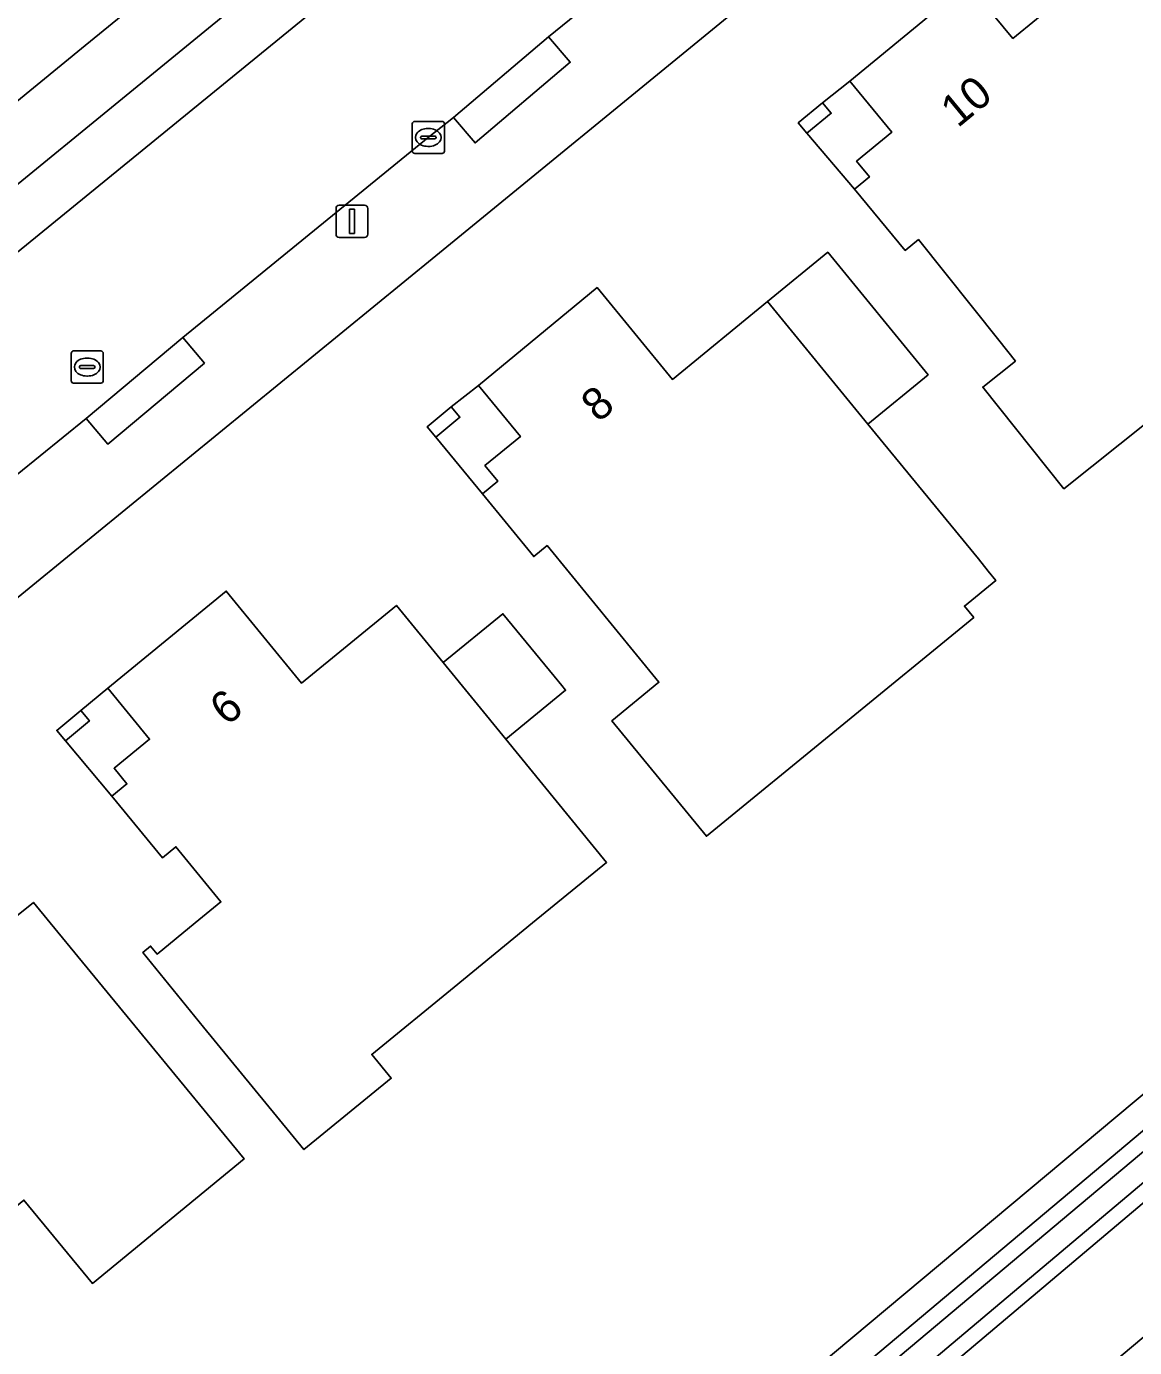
# Model space of a CAD drawing. Extents: x 163266 to 164362, y 381528 to 382286.
# Drawn here: x 164058.81 to 164093.32, y 381986.77 to 382027.92 of the extents above; entities that cross this region are included whole.
import ezdxf

# ---------------------------------------------------------------- set-up
doc = ezdxf.new("R2010")
doc.units = 0
for name, color, linetype in [('IMGEO_Berm_groen', 7, 'Continuous'), ('IMGEO_Erf', 7, 'Continuous'), ('IMGEO_Groenvoorziening', 7, 'Continuous'), ('IMGEO_Haag', 7, 'Continuous'), ('IMGEO_Kolk', 7, 'Continuous'), ('IMGEO_Lichtmast', 7, 'Continuous'), ('IMGEO_Oever', 7, 'Continuous'), ('IMGEO_Pand', 7, 'Continuous'), ('IMGEO_Pand_nummerreeks', 7, 'Continuous'), ('IMGEO_Pand_overbouw', 7, 'Continuous'), ('IMGEO_Parkeervlak_open', 7, 'Continuous'), ('IMGEO_Rijbaan_lokaal_gesloten', 7, 'Continuous'), ('IMGEO_Rijbaan_lokaal_open', 7, 'Continuous'), ('IMGEO_Rioolput', 7, 'Continuous'), ('IMGEO_Voetpad_open', 7, 'Continuous'), ('IMGEO_Waterloop', 7, 'Continuous')]:
    doc.layers.add(name, color=color, linetype=linetype)

msp = doc.modelspace()

# ---------------------------------------------------------------- linework, layer by layer
at = {"layer": 'IMGEO_Berm_groen'}
msp.add_lwpolyline([(164132.823, 382024.315), (164103.925, 382000), (164074.679, 381975.319), (164076.889, 381973.078), (164108.985, 382000), (164130.562, 382018.099)], dxfattribs=at)
at = {"layer": 'IMGEO_Erf'}
for points in [[(164020.892, 381994.757), (164027.291, 382000), (164060.644, 382027.33), (164080.687, 382043.672)], [(164099.547, 382043.655), (164089.481, 382035.445), (164071.56, 382020.781), (164049.348, 382002.627), (164046.147, 382000), (164037.766, 381993.123), (164030.326, 381987.006)], [(164030.413, 381983.927), (164030.745, 381984.278), (164054.188, 381963.837), (164054.381, 381963.691), (164054.567, 381963.584), (164054.78, 381963.491), (164054.989, 381963.422), (164055.208, 381963.382), (164055.46, 381963.362), (164055.682, 381963.379), (164055.917, 381963.415), (164056.18, 381963.495), (164056.365, 381963.578), (164056.617, 381963.734), (164056.906, 381963.962), (164060.368, 381966.869), (164060.745, 381967.189), (164099.973, 382000), (164130.268, 382025.343)]]:
    msp.add_lwpolyline(points, dxfattribs=at)
for points in [[(164095.432, 382016.963), (164091.123, 382013.524), (164088.596, 382016.69), (164089.611, 382017.499), (164089.093, 382018.148), (164086.591, 382021.283), (164086.182, 382020.945), (164084.603, 382022.858), (164085.065, 382023.239), (164084.664, 382023.725), (164085.767, 382024.634), (164084.456, 382026.223), (164088.132, 382029.255), (164089.532, 382027.548), (164092.483, 382029.968), (164099.047, 382021.965), (164100.024, 382020.741), (164098.195, 382019.282), (164098.864, 382018.444), (164096.046, 382016.194)], [(164083.114, 382024.595), (164082.847, 382024.92), (164083.608, 382025.545), (164083.875, 382025.22)], [(164079.991, 382002.699), (164077.045, 382006.298), (164078.512, 382007.499), (164075.028, 382011.755), (164074.611, 382011.413), (164073.012, 382013.367), (164073.49, 382013.757), (164073.091, 382014.244), (164074.198, 382015.149), (164072.894, 382016.743), (164076.586, 382019.789), (164078.93, 382016.927), (164081.894, 382019.354), (164083.77, 382020.89), (164086.895, 382017.073), (164085.02, 382015.538), (164088.458, 382011.339), (164088.768, 382010.96), (164089.006, 382010.67), (164088.024, 382009.867), (164088.313, 382009.514)], [(164072.312, 382015.751), (164071.562, 382015.133), (164071.295, 382015.457), (164072.045, 382016.075)], [(164074.578, 382000), (164072.13, 381997.999), (164069.568, 381995.905), (164070.174, 381995.162), (164067.456, 381992.939), (164064.334, 381996.755), (164062.435, 381999.077), (164062.682, 381999.279), (164062.884, 381999.031), (164064.069, 382000), (164064.873, 382000.657), (164063.468, 382002.375), (164063.049, 382002.033), (164061.479, 382003.953), (164061.943, 382004.332), (164061.544, 382004.819), (164062.651, 382005.724), (164061.347, 382007.318), (164065.038, 382010.335), (164067.38, 382007.471), (164070.338, 382009.889), (164071.793, 382008.109), (164073.654, 382009.633), (164075.245, 382007.69), (164075.485, 382007.396), (164075.606, 382007.248), (164073.744, 382005.723), (164076.883, 382001.884)], [(164060.775, 382006.294), (164060.027, 382005.674), (164059.759, 382005.997), (164060.507, 382006.617)], [(164065.592, 381992.649), (164060.869, 381988.773), (164058.738, 381991.371), (164055.894, 381989.037), (164058.021, 381986.438), (164055.204, 381984.131), (164051.294, 381988.904), (164049.393, 381991.225), (164051.536, 381992.979), (164050.167, 381994.65), (164050.625, 381995.025), (164050.236, 381995.527), (164051.328, 381996.434), (164050.019, 381998.033), (164052.416, 382000), (164053.73, 382001.078), (164054.615, 382000), (164056.078, 381998.218), (164058.25, 382000), (164059.032, 382000.642), (164059.559, 382000)]]:
    msp.add_lwpolyline(points, close=True, dxfattribs=at)
at = {"layer": 'IMGEO_Groenvoorziening'}
for points in [[(164134.023, 382030.907), (164135.066, 382035.652), (164134.456, 382035.801), (164134.417, 382035.584), (164133.463, 382031.686), (164133.264, 382030.587), (164132.95, 382029.516), (164132.527, 382028.483), (164131.998, 382027.499), (164131.369, 382026.577), (164130.268, 382025.343), (164099.973, 382000), (164060.745, 381967.189), (164060.368, 381966.869), (164056.906, 381963.962)], [(164030.745, 381984.278), (164030.413, 381983.927), (164034.627, 381980.081), (164037.134, 381977.811), (164042.219, 381973.377), (164052.905, 381964.516), (164054.231, 381963.311), (164055.034, 381962.669), (164055.488, 381962.572), (164056.046, 381962.669), (164057.17, 381963.247), (164058.6, 381964.339), (164061.505, 381966.57), (164101.29, 382000), (164130.928, 382024.904)]]:
    msp.add_lwpolyline(points, dxfattribs=at)
at = {"layer": 'IMGEO_Haag'}
for points in [[(164134.023, 382030.907), (164135.066, 382035.652), (164134.456, 382035.801), (164134.417, 382035.584), (164133.463, 382031.686), (164133.264, 382030.587), (164132.95, 382029.516), (164132.527, 382028.483), (164131.998, 382027.499), (164131.369, 382026.577), (164130.268, 382025.343), (164099.973, 382000), (164060.745, 381967.189), (164060.368, 381966.869), (164056.906, 381963.962)], [(164058.6, 381964.339), (164061.505, 381966.57), (164101.29, 382000), (164130.928, 382024.904)]]:
    msp.add_lwpolyline(points, dxfattribs=at)
at = {"layer": 'IMGEO_Kolk'}
for p, q in [((164070.83, 382024.04), (164070.83, 382024.892)), ((164070.905, 382024.966), (164071.757, 382024.966)), ((164071.831, 382024.892), (164071.831, 382024.04)), ((164071.089, 382024.46), (164071.089, 382024.472)), ((164071.132, 382024.509), (164071.53, 382024.509)), ((164071.318, 382024.746), (164071.343, 382024.746)), ((164071.573, 382024.472), (164071.573, 382024.46)), ((164071.527, 382024.423), (164071.129, 382024.423)), ((164071.341, 382024.186), (164071.316, 382024.186)), ((164071.757, 382023.966), (164070.905, 382023.966))]:
    msp.add_line(p, q, dxfattribs=at)
for points in [[(164070.83, 382024.04), (164070.83, 382024.892)], [(164070.905, 382024.966), (164071.757, 382024.966)], [(164071.831, 382024.892), (164071.831, 382024.04)], [(164071.757, 382023.966), (164070.905, 382023.966)]]:
    msp.add_lwpolyline(points, dxfattribs=at)
for centre, radius, start, end in [((164070.907, 382024.89), 0.0765, 91.552, 178.448), ((164070.907, 382024.89), 0.0765, 91.552, 178.448), ((164071.755, 382024.89), 0.0765, 1.552, 88.448), ((164071.755, 382024.89), 0.0765, 1.552, 88.448), ((164071.129, 382024.469), 0.0403, 85.8775, 175.7526), ((164071.126, 382024.459), 0.0366, 178.938, 274.7102), ((164071.53, 382024.466), 0.043, 264.8664, 352.4533), ((164071.534, 382024.471), 0.0386, 1.7309, 96.639), ((164070.907, 382024.042), 0.0765, 181.552, 268.448), ((164070.907, 382024.042), 0.0765, 181.552, 268.448), ((164071.755, 382024.042), 0.0765, 271.552, 358.448), ((164071.755, 382024.042), 0.0765, 271.552, 358.448)]:
    msp.add_arc(centre, radius, start, end, dxfattribs=at)
for centre, major_axis, ratio, start_param, end_param in [((164071.317, 382024.466), (-0.387, 0.002), 0.722429, 4.712389, 7.853982), ((164071.342, 382024.466), (-0.39, 0.002), 0.717154, 1.570796, 4.712389)]:
    msp.add_ellipse(centre, major_axis=major_axis, ratio=ratio, start_param=start_param, end_param=end_param, dxfattribs=at)
at = {"layer": 'IMGEO_Lichtmast'}
for p, q in [((164068.456, 382021.453), (164068.456, 382022.253)), ((164068.456, 382022.253), (164068.456, 382021.453)), ((164068.556, 382022.353), (164069.346, 382022.353)), ((164069.346, 382022.353), (164068.556, 382022.353)), ((164069.446, 382022.253), (164069.446, 382021.453)), ((164069.446, 382021.453), (164069.446, 382022.253)), ((164069.346, 382021.353), (164068.556, 382021.353)), ((164068.556, 382021.353), (164069.346, 382021.353))]:
    msp.add_line(p, q, dxfattribs=at)
msp.add_lwpolyline([(164068.876, 382022.228), (164069.026, 382022.228), (164069.026, 382021.478), (164068.876, 382021.478), (164068.876, 382022.228)], dxfattribs=at)
for centre, start, end in [((164068.556, 382022.253), 90, 180), ((164068.556, 382022.253), 90, 180), ((164069.346, 382022.253), 0, 90), ((164069.346, 382022.253), 360, 90), ((164068.556, 382021.453), 180, 270), ((164068.556, 382021.453), 180, 270), ((164069.346, 382021.453), 270, 0), ((164069.346, 382021.453), 270, 0)]:
    msp.add_arc(centre, 0.1, start, end, dxfattribs=at)
at = {"layer": 'IMGEO_Oever'}
msp.add_lwpolyline([(164061.049, 381964.471), (164060.663, 381964.917), (164061.851, 381966.208), (164098.009, 381996.59), (164118.02, 382013.405), (164131.282, 382024.548), (164132.445, 382025.913), (164133.385, 382027.437), (164134.083, 382029.091), (164135.317, 382034.504), (164135.993, 382033.624), (164134.93, 382029.212), (164133.868, 382026.789), (164132.446, 382024.651), (164074.357, 381975.701)], close=True, dxfattribs=at)
msp.add_lwpolyline([(164130.928, 382024.904), (164101.29, 382000), (164061.505, 381966.57), (164059.993, 381964.927), (164060.994, 381963.77), (164074.679, 381975.319), (164103.925, 382000)], dxfattribs=at)
at = {"layer": 'IMGEO_Pand'}
for points in [[(164084.603, 382022.858), (164086.182, 382020.945), (164086.591, 382021.283), (164089.093, 382018.148), (164089.611, 382017.499), (164088.596, 382016.69), (164091.123, 382013.524), (164095.432, 382016.963), (164096.046, 382016.194), (164098.864, 382018.444), (164098.195, 382019.282), (164100.024, 382020.741), (164099.047, 382021.965), (164092.483, 382029.968), (164089.532, 382027.548), (164088.132, 382029.255), (164084.456, 382026.223), (164085.767, 382024.634), (164084.664, 382023.725), (164085.065, 382023.239)], [(164083.608, 382025.545), (164082.847, 382024.92), (164083.114, 382024.595), (164083.875, 382025.22)], [(164081.894, 382019.354), (164085.02, 382015.538), (164086.895, 382017.073), (164083.77, 382020.89)], [(164085.02, 382015.538), (164081.894, 382019.354), (164078.93, 382016.927), (164076.586, 382019.789), (164072.894, 382016.743), (164074.198, 382015.149), (164073.091, 382014.244), (164073.49, 382013.757), (164073.012, 382013.367), (164074.611, 382011.413), (164075.028, 382011.755), (164078.512, 382007.499), (164077.045, 382006.298), (164079.991, 382002.699), (164088.313, 382009.514), (164088.024, 382009.867), (164089.006, 382010.67), (164088.768, 382010.96), (164088.458, 382011.339)], [(164072.312, 382015.751), (164072.045, 382016.075), (164071.295, 382015.457), (164071.562, 382015.133)], [(164076.883, 382001.884), (164073.744, 382005.723), (164071.793, 382008.109), (164070.338, 382009.889), (164067.38, 382007.471), (164065.038, 382010.335), (164061.347, 382007.318), (164062.651, 382005.724), (164061.544, 382004.819), (164061.943, 382004.332), (164061.479, 382003.953), (164063.049, 382002.033), (164063.468, 382002.375), (164064.873, 382000.657), (164064.069, 382000), (164062.884, 381999.031), (164062.682, 381999.279), (164062.435, 381999.077), (164064.334, 381996.755), (164067.456, 381992.939), (164070.174, 381995.162), (164069.568, 381995.905), (164072.13, 381997.999), (164074.578, 382000)], [(164071.793, 382008.109), (164073.744, 382005.723), (164075.606, 382007.248), (164075.485, 382007.396), (164075.245, 382007.69), (164073.654, 382009.633)], [(164060.775, 382006.294), (164060.507, 382006.617), (164059.759, 382005.997), (164060.027, 382005.674)], [(164050.019, 381998.033), (164051.328, 381996.434), (164050.236, 381995.527), (164050.625, 381995.025), (164050.167, 381994.65), (164051.536, 381992.979), (164049.393, 381991.225), (164051.294, 381988.904), (164055.204, 381984.131), (164058.021, 381986.438), (164055.894, 381989.037), (164058.738, 381991.371), (164060.869, 381988.773), (164065.592, 381992.649), (164059.559, 382000), (164059.032, 382000.642), (164058.25, 382000), (164056.078, 381998.218), (164054.615, 382000), (164053.73, 382001.078), (164052.416, 382000)]]:
    msp.add_lwpolyline(points, close=True, dxfattribs=at)
at = {"layer": 'IMGEO_Pand_overbouw'}
for points in [[(164083.608, 382025.545), (164083.875, 382025.22), (164083.114, 382024.595), (164084.603, 382022.858), (164085.065, 382023.239), (164084.664, 382023.725), (164085.767, 382024.634), (164084.456, 382026.223)], [(164071.562, 382015.133), (164073.012, 382013.367), (164073.49, 382013.757), (164073.091, 382014.244), (164074.198, 382015.149), (164072.894, 382016.743), (164072.045, 382016.075), (164072.312, 382015.751)], [(164060.507, 382006.617), (164060.775, 382006.294), (164060.027, 382005.674), (164061.479, 382003.953), (164061.943, 382004.332), (164061.544, 382004.819), (164062.651, 382005.724), (164061.347, 382007.318)]]:
    msp.add_lwpolyline(points, close=True, dxfattribs=at)
at = {"layer": 'IMGEO_Parkeervlak_open'}
for points in [[(164023.803, 381992.437), (164025.139, 381993.533), (164033.039, 382000), (164041.903, 382007.256), (164053.858, 382017.087), (164068.156, 382028.748), (164083.502, 382040.922)], [(164080.033, 382040.602), (164030.402, 382000), (164024.883, 381995.485)]]:
    msp.add_lwpolyline(points, dxfattribs=at)
at = {"layer": 'IMGEO_Rijbaan_lokaal_gesloten'}
msp.add_lwpolyline([(164130.562, 382018.099), (164108.985, 382000), (164076.889, 381973.078), (164065.397, 381963.599), (164062.158, 381960.864), (164052.722, 381952.074), (164055.13, 381949.211), (164055.362, 381949.381)], dxfattribs=at)
at = {"layer": 'IMGEO_Rijbaan_lokaal_open'}
msp.add_lwpolyline([(164086.687, 382037), (164083.502, 382040.922), (164068.156, 382028.748), (164053.858, 382017.087), (164041.903, 382007.256), (164033.039, 382000), (164025.139, 381993.533), (164028.568, 381989.325), (164037.663, 381996.967), (164040.739, 381999.464), (164041.395, 382000), (164044.043, 382002.164), (164049.216, 382006.401), (164052.271, 382008.876), (164057.088, 382012.8), (164060.679, 382015.712), (164063.688, 382018.234), (164071.33, 382024.466), (164072.113, 382025.092), (164075.075, 382027.601), (164083.638, 382034.545)], close=True, dxfattribs=at)
at = {"layer": 'IMGEO_Rioolput'}
for p, q in [((164060.207, 382016.889), (164060.207, 382017.741)), ((164060.282, 382017.815), (164061.134, 382017.815)), ((164060.695, 382017.595), (164060.72, 382017.595)), ((164061.208, 382017.741), (164061.208, 382016.889)), ((164060.466, 382017.309), (164060.466, 382017.321)), ((164060.904, 382017.272), (164060.506, 382017.272)), ((164060.509, 382017.358), (164060.907, 382017.358)), ((164060.718, 382017.035), (164060.693, 382017.035)), ((164060.95, 382017.321), (164060.95, 382017.309)), ((164061.134, 382016.815), (164060.282, 382016.815))]:
    msp.add_line(p, q, dxfattribs=at)
for points in [[(164060.207, 382016.889), (164060.207, 382017.741)], [(164060.282, 382017.815), (164061.134, 382017.815)], [(164061.208, 382017.741), (164061.208, 382016.889)], [(164061.134, 382016.815), (164060.282, 382016.815)]]:
    msp.add_lwpolyline(points, dxfattribs=at)
for centre, radius, start, end in [((164060.284, 382017.739), 0.0765, 91.552, 178.448), ((164060.284, 382017.739), 0.0765, 91.552, 178.448), ((164061.132, 382017.739), 0.0765, 1.552, 88.448), ((164061.132, 382017.739), 0.0765, 1.552, 88.448), ((164060.506, 382017.318), 0.0403, 85.8775, 175.7526), ((164060.503, 382017.308), 0.0366, 178.938, 274.7102), ((164060.907, 382017.315), 0.043, 264.8664, 352.4533), ((164060.911, 382017.32), 0.0386, 1.7309, 96.639), ((164060.284, 382016.891), 0.0765, 181.552, 268.448), ((164060.284, 382016.891), 0.0765, 181.552, 268.448), ((164061.132, 382016.891), 0.0765, 271.552, 358.448), ((164061.132, 382016.891), 0.0765, 271.552, 358.448)]:
    msp.add_arc(centre, radius, start, end, dxfattribs=at)
for centre, major_axis, ratio, start_param, end_param in [((164060.694, 382017.315), (-0.387, 0.002), 0.722429, 4.712389, 7.853982), ((164060.719, 382017.315), (-0.39, 0.002), 0.717154, 1.570796, 4.712389)]:
    msp.add_ellipse(centre, major_axis=major_axis, ratio=ratio, start_param=start_param, end_param=end_param, dxfattribs=at)
at = {"layer": 'IMGEO_Voetpad_open'}
for points in [[(164096.28, 382044.88), (164086.687, 382037), (164087.339, 382036.19), (164084.29, 382033.735), (164083.638, 382034.545), (164075.075, 382027.601), (164075.747, 382026.807), (164072.785, 382024.298), (164072.113, 382025.092), (164071.33, 382024.466), (164063.688, 382018.234), (164064.356, 382017.437), (164061.347, 382014.915), (164060.679, 382015.712), (164057.088, 382012.8)], [(164080.687, 382043.672), (164060.644, 382027.33), (164027.291, 382000), (164020.892, 381994.757)], [(164071.56, 382020.781), (164089.481, 382035.445), (164099.547, 382043.655)], [(164024.883, 381995.485), (164030.402, 382000), (164080.033, 382040.602)], [(164030.326, 381987.006), (164037.766, 381993.123), (164046.147, 382000), (164049.348, 382002.627), (164071.56, 382020.781)]]:
    msp.add_lwpolyline(points, dxfattribs=at)
for points in [[(164075.075, 382027.601), (164072.113, 382025.092), (164072.785, 382024.298), (164075.747, 382026.807)], [(164060.679, 382015.712), (164061.347, 382014.915), (164064.356, 382017.437), (164063.688, 382018.234)]]:
    msp.add_lwpolyline(points, close=True, dxfattribs=at)
at = {"layer": 'IMGEO_Waterloop'}
msp.add_lwpolyline([(164061.049, 381964.471), (164074.357, 381975.701), (164132.446, 382024.651), (164133.868, 382026.789), (164134.93, 382029.212), (164135.993, 382033.624), (164135.317, 382034.504), (164134.083, 382029.091), (164133.385, 382027.437), (164132.445, 382025.913), (164131.282, 382024.548), (164118.02, 382013.405), (164098.009, 381996.59), (164061.851, 381966.208), (164060.663, 381964.917)], close=True, dxfattribs=at)

# ---------------------------------------------------------------- texts
at = {"layer": 'IMGEO_Pand_nummerreeks'}
for s, rotation, p in [('10', 39.5161, (164087.816, 382024.743)), ('8', 39.5226, (164076.619, 382015.563)), ('6', 39.2648, (164065.055, 382006.112))]:
    msp.add_text(s, height=1, rotation=rotation, dxfattribs=at).set_placement(p)

doc.saveas('drawing.dxf')
